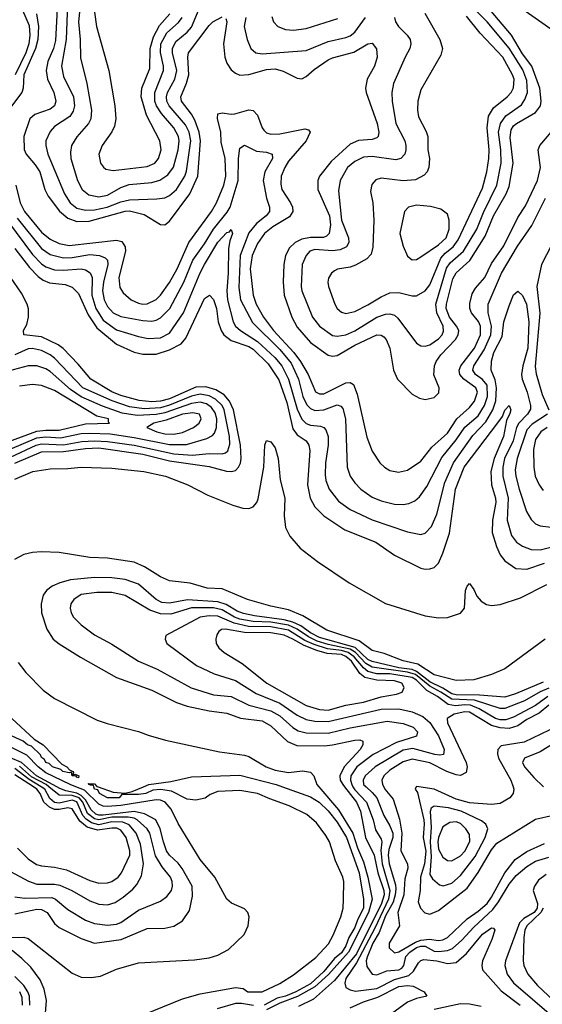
# Model space of a CAD drawing. Header units: inches. Extents: x 990535 to 1117859, y 769386 to 892122.
# Tile 429 of 656: x 1102792 to 1105160, y 799013 to 803480. Entities that reach past the tile are written whole.
import ezdxf

# ---------------------------------------------------------------- set-up
doc = ezdxf.new("R2010")
doc.units = ezdxf.units.IN
doc.header["$MEASUREMENT"] = 0
doc.layers.add('B1709', color=7, linetype='Continuous')
doc.layers.add('B1800', color=7, linetype='Continuous')

msp = doc.modelspace()

# ---------------------------------------------------------------- linework, layer by layer
at = {"layer": 'B1709', "color": 5}
for points, elevation in [([(1102656.8, 799316.8), (1102810, 799317.5), (1102830, 799312.2), (1103030, 799155), (1103070, 799137.2), (1103114.9, 799134.9), (1103158.4, 799141.6), (1103230, 799173.2), (1103330, 799201.8), (1103584.6, 799215.4), (1103650, 799224.6), (1103690, 799236), (1103737.4, 799262.6), (1103808.5, 799330), (1103827.3, 799370), (1103831.2, 799410), (1103825.2, 799430), (1103810, 799447.2), (1103752, 799472), (1103730, 799490.7), (1103675.6, 799590), (1103609.1, 799670), (1103510, 799833.9), (1103478.1, 799898.1), (1103450.4, 799930.4), (1103430, 799939.3), (1103410, 799940.6), (1103250, 799914.8), (1103190, 799910.5), (1103170, 799912.1), (1103150, 799921.4), (1103085, 799985), (1103046.6, 800000)], 2580), ([(1102750, 799616), (1102831.8, 799571.8), (1102870, 799557.8), (1102950, 799558.6), (1102973.8, 799553.8), (1103027.8, 799530), (1103110, 799482.3), (1103150, 799467.1), (1103190, 799464.5), (1103224.5, 799475.5), (1103260.9, 799499.1), (1103304, 799536), (1103322.5, 799557.5), (1103344, 799596), (1103352.6, 799650), (1103339.9, 799739.9), (1103319.4, 799790), (1103287.6, 799827.6), (1103259, 799839), (1103210, 799841), (1103150, 799828.3), (1103116.8, 799836.8), (1103092.8, 799852.8), (1103077.4, 799870), (1103050, 799931.7), (1103030, 799939.8), (1102970, 799926.4), (1102950, 799929), (1102927.5, 799947.5), (1102905.2, 799990), (1102889, 800000)], 2660), ([(1102770, 799500.8), (1102814.2, 799494.2), (1102937.3, 799497.3), (1102954.6, 799490), (1103010, 799443.1), (1103090, 799395.1), (1103130, 799379.9), (1103190, 799373), (1103230, 799377.3), (1103250, 799384.2), (1103330, 799440.1), (1103430, 799481.5), (1103458.3, 799501.7), (1103479, 799530), (1103484.8, 799550), (1103482.9, 799570), (1103474.8, 799590), (1103437.1, 799637.1), (1103407.6, 799687.6), (1103382.1, 799790), (1103369.6, 799810), (1103324.4, 799850), (1103310, 799858), (1103282.9, 799862.9), (1103210, 799862.1), (1103150, 799850.5), (1103130, 799854.7), (1103099.7, 799879.7), (1103077.8, 799930), (1103061.1, 799950), (1103030, 799960.3), (1102970, 799962.2), (1102924.4, 800000)], 2640), ([(1102770, 799423.1), (1102870, 799444.3), (1102890, 799443.8), (1102915.9, 799430), (1102950, 799380.4), (1102970, 799362.4), (1103070, 799311.6), (1103130, 799291.4), (1103251.9, 799308.1), (1103370, 799357.9), (1103450, 799359), (1103490, 799367.5), (1103530, 799392.7), (1103560.8, 799439.2), (1103575.4, 799504.6), (1103572.7, 799550), (1103528.6, 799630), (1103510, 799653.9), (1103470, 799690), (1103457.7, 799710), (1103442.7, 799750), (1103429, 799810), (1103409, 799850), (1103356.8, 799876.8), (1103310, 799887.3), (1103170, 799871.8), (1103150, 799871), (1103136.5, 799876.5), (1103115.7, 799895.7), (1103090, 799940.4), (1103070, 799960.8), (1103050, 799970.7), (1103001.4, 799981.4), (1102973, 799993), (1102960, 800000)], 2620), ([(1102782.3, 799722.3), (1102830, 799673.7), (1102868.2, 799648.2), (1102890, 799641.1), (1102950, 799635.5), (1103004, 799624), (1103110, 799575.7), (1103150, 799563.1), (1103190, 799563.9), (1103210, 799571.2), (1103237.9, 799590), (1103253.8, 799610), (1103290.7, 799690), (1103290.6, 799710), (1103274.3, 799770), (1103250, 799803.4), (1103231.7, 799811.7), (1103210, 799813), (1103143.9, 799803.9), (1103097, 799817), (1103064.1, 799844.1), (1103030, 799899.9), (1103010, 799904.2), (1102970, 799896.4), (1102950, 799897.7), (1102927.2, 799907.2), (1102901, 799930), (1102883.9, 799970), (1102869.3, 799990), (1102854, 800000)], 2680), ([(1103310, 798948.3), (1103530, 799038.9), (1103610, 799060.9), (1103770, 799090.3), (1103804.4, 799084.4), (1103826, 799070), (1103890, 799069.4), (1103970, 799107.1), (1104033.1, 799146.9), (1104133.8, 799226.2), (1104192, 799288), (1104213.1, 799326.9), (1104247.5, 799410), (1104257.1, 799450), (1104259.2, 799490), (1104260.2, 799570), (1104256.1, 799590), (1104223.6, 799663.6), (1104195.8, 799750), (1104179.9, 799779.9), (1104136.5, 799836.5), (1104093.7, 799873.7), (1104013.6, 799913.6), (1103925, 799945), (1103870, 799969.7), (1103790, 799983.8), (1103690, 799979.1), (1103655.5, 799964.5), (1103631.8, 799948.2), (1103590, 799939.8), (1103550, 799943.7), (1103480, 799980), (1103430, 799988.3), (1103394.9, 799985.1), (1103363, 799970), (1103330, 799964.7), (1103255.3, 799964.7), (1103242, 799950), (1103190, 799949.9), (1103153.6, 799970), (1103145.8, 799985.8), (1103130, 799989), (1103128.1, 800000)], 2560), ([(1103147.6, 800000), (1103215.6, 799975.6), (1103270, 799971.3), (1103301.1, 799978.9), (1103352.8, 800000)], 2560), ([(1103982.1, 800000), (1104110, 799955.1), (1104148.6, 799930), (1104190, 799890.9), (1104230, 799839.1), (1104273.5, 799770), (1104330.7, 799610), (1104350.5, 799490), (1104350, 799449.9), (1104322.7, 799397.3), (1104310, 799361.9), (1104283.5, 799316.5), (1104270, 799278.5), (1104250, 799247.5), (1104218.4, 799221.6), (1104170, 799162.2), (1104110, 799106.8), (1104042.6, 799070), (1103996.4, 799050), (1103958.7, 799041.3), (1103900.2, 799010)], 2560), ([(1104147, 800000), (1104235.9, 799895.9), (1104301.6, 799790), (1104323.2, 799723.2), (1104350, 799660.3), (1104369.6, 799590), (1104389.4, 799490), (1104373.2, 799430), (1104281.4, 799250), (1104191.3, 799148.7), (1104130, 799092.2), (1104051.5, 799048.5), (1103970, 799018.1), (1103910, 798987.9)], 2580), ([(1104263.8, 800000), (1104318.5, 799930), (1104336.4, 799890), (1104359.5, 799770), (1104398.1, 799690), (1104414.8, 799610), (1104442.7, 799530), (1104443.6, 799510), (1104431.7, 799470), (1104317.9, 799242.1), (1104219.2, 799120.8), (1104122.8, 799037.2), (1104055.9, 799004.1)], 2620), ([(1104302.3, 800000), (1104310, 799986.5), (1104363.8, 799930), (1104393.3, 799850), (1104404.7, 799804.7), (1104430, 799762), (1104432.7, 799750), (1104428.6, 799711.4), (1104435.3, 799650), (1104468.8, 799530), (1104462.8, 799490), (1104401.2, 799358.8), (1104318.9, 799201.1), (1104270.1, 799130), (1104264.8, 799110), (1104270, 799090.3), (1104290, 799079.1), (1104313.7, 799073.7), (1104410, 799085.2), (1104490, 799125.9), (1104555.7, 799144.3), (1104575.9, 799164.1), (1104599, 799201), (1104610, 799212.1), (1104623.4, 799216.6), (1104682, 799210), (1104730, 799198.7), (1104770, 799203.4), (1104816.9, 799243.1), (1104890, 799331.8), (1104930, 799360.2), (1104938.9, 799358.9), (1104945.3, 799350), (1104932.2, 799307.8), (1104889, 799210), (1104885.8, 799190), (1104888.6, 799170), (1104973.8, 799073.8), (1105059.8, 799010)], 2640), ([(1104361.7, 800000), (1104390, 799974.7), (1104410.3, 799950), (1104441.6, 799870), (1104470, 799823.3), (1104482.8, 799790), (1104483.4, 799770), (1104464.4, 799715.6), (1104461.3, 799690), (1104466.5, 799650), (1104494.8, 799554.8), (1104496.5, 799536.5), (1104494, 799510), (1104483.7, 799476.3), (1104450, 799414.9), (1104420.6, 799339.4), (1104392.9, 799290), (1104367, 799227), (1104362.4, 799210), (1104364.5, 799184.5), (1104390, 799149.4), (1104410, 799147.2), (1104455.5, 799164.5), (1104510, 799169.6), (1104523.1, 799176.9), (1104533, 799190), (1104542.1, 799230), (1104560.7, 799250), (1104590, 799271), (1104610, 799276.9), (1104630, 799276.7), (1104670, 799254.4), (1104690, 799253.2), (1104730, 799258.2), (1104752.8, 799267.2), (1104795.9, 799304.1), (1104850, 799363.5), (1104936.2, 799443.8), (1104962.1, 799477.9), (1105010, 799558.2), (1105041.9, 799598.1), (1105090, 799638.9), (1105130, 799662.3), (1105190, 799680.6)], 2660), ([(1104441.5, 800000), (1104447.1, 799990), (1104484, 799944), (1104512.9, 799852.9), (1104523.8, 799790), (1104519.8, 799710), (1104548.8, 799650), (1104550.8, 799630.8), (1104537.2, 799582.8), (1104533.3, 799510), (1104506.3, 799430), (1104513.2, 799370), (1104465.9, 799290), (1104466.7, 799270), (1104490, 799247.5), (1104510, 799252.1), (1104585.2, 799294.8), (1104610, 799303.9), (1104648.7, 799308.7), (1104690, 799302.2), (1104710, 799306.1), (1104730, 799316.3), (1104819.4, 799400.6), (1104870, 799435.2), (1104910, 799471), (1104930, 799499.1), (1104990, 799610.1), (1105037, 799670), (1105090, 799706.2), (1105170, 799742.3)], 2680), ([(1104589.2, 800000), (1104584.3, 799990), (1104594.3, 799974.3), (1104623.1, 799850), (1104625.5, 799830), (1104620, 799770), (1104631.9, 799708.1), (1104626.7, 799650), (1104607.9, 799590), (1104606.8, 799530), (1104598.4, 799478.4), (1104608.6, 799450), (1104627.6, 799427.6), (1104650, 799422.1), (1104690, 799438.9), (1104819.4, 799540.6), (1104869.1, 799610.9), (1104930, 799714.2), (1104954.9, 799745.1), (1105130, 799852.6), (1105210, 799871.4)], 2720), ([(1105028.4, 800000), (1105031.9, 799990), (1105028.2, 799970), (1105013.2, 799950), (1104970, 799924.1), (1104930, 799919.3), (1104830, 799927.1), (1104770, 799944.4), (1104670, 799989.5), (1104601.3, 800000)], 2720), ([(1105177.5, 799602.5), (1105143.8, 799576.3), (1105124.7, 799550), (1105119.4, 799530), (1105138.2, 799470), (1105137.3, 799450), (1105123.8, 799430), (1105077.1, 799402.9), (1105056.3, 799383.7), (1104993.9, 799210), (1104990.8, 799190), (1105001.5, 799150), (1105030.6, 799110.6), (1105308.7, 798870)], 2660), ([(1105163.6, 799450), (1105153.8, 799430), (1105090, 799370), (1105081.7, 799350), (1105076.8, 799316.8), (1105074.4, 799210), (1105076.4, 799190), (1105095.4, 799150), (1105139, 799099), (1105211.2, 799030)], 2680), ([(1102906.6, 798953.4), (1102913.6, 799030), (1102902.8, 799082.8), (1102884.1, 799124.1), (1102841.5, 799181.5), (1102801.9, 799221.9), (1102757.1, 799257.1)], 2580), ([(1102838.2, 799010), (1102835.8, 799050), (1102828.4, 799070), (1102810, 799098.5), (1102770, 799139.5)], 2620), ([(1104290, 798997.2), (1104350, 799024.6), (1104414.9, 799045.1), (1104510, 799094.1), (1104550, 799098.5), (1104575.8, 799095.8), (1104624.7, 799070), (1104637.3, 799050), (1104590, 799039.2), (1104550, 799022.4), (1104410, 798921.8)], 2620), ([(1102804.7, 799010), (1102803.5, 799043.5), (1102791.7, 799070)], 2640), ([(1103852, 799008), (1103796.9, 799016.9), (1103770, 799016.6), (1103686.8, 798993.2)], 2560), ([(1104883.7, 799003.7), (1104830, 799013.4), (1104790, 799014.9), (1104670.2, 798990)], 2640)]:
    msp.add_lwpolyline(points, dxfattribs=dict(at, elevation=elevation))
for points, elevation in [([(1104670, 799912.9), (1104656.9, 799903.1), (1104651.7, 799888.3), (1104657.4, 799817.4), (1104652.1, 799750), (1104656.9, 799683.1), (1104650, 799602.8), (1104663.2, 799583.2), (1104695.2, 799555.2), (1104711.3, 799551.3), (1104750, 799562.6), (1104790, 799598.4), (1104855.7, 799684.3), (1104901.7, 799770), (1104914.2, 799810), (1104905.2, 799830), (1104885.5, 799845.5), (1104793.3, 799890), (1104735, 799905)], 2740), ([(1104770, 799841.1), (1104741.6, 799838.4), (1104710, 799817.8), (1104690.5, 799770), (1104687.5, 799750), (1104690, 799717.3), (1104710, 799681.3), (1104730, 799666.1), (1104750, 799664.7), (1104790, 799687.5), (1104810, 799708.2), (1104831.5, 799751.5), (1104830, 799783.5), (1104814.5, 799810), (1104790, 799832.9)], 2760)]:
    msp.add_lwpolyline(points, close=True, dxfattribs=dict(at, elevation=elevation))
at = {"layer": 'B1800', "color": 5}
for points, elevation in [([(1102759, 803630), (1102834.2, 803454.2), (1102838, 803410), (1102833.5, 803370), (1102819.7, 803330), (1102771.4, 803230)], 2660), ([(1104910, 803643), (1105230, 803416.9), (1105270, 803402.8), (1105290, 803407), (1105310, 803420.1), (1105330, 803443.3), (1105452.9, 803607.1)], 2720), ([(1103008.7, 803550), (1103001.8, 803390), (1102981, 803270), (1102990, 803223.2), (1103034.8, 803130), (1103039.9, 803090), (1103034.5, 803065.5), (1103018.5, 803041.5), (1102950, 802995.8), (1102930, 802972.5), (1102910.1, 802930), (1102909.6, 802910), (1102919.1, 802870), (1102994.6, 802690), (1103019.9, 802650), (1103050, 802625.3), (1103090, 802616.4), (1103130, 802617.6), (1103188.2, 802630), (1103250, 802653.7), (1103290, 802663.1), (1103413, 802667), (1103450, 802672.6), (1103470, 802682.3), (1103502.1, 802710), (1103539.6, 802770), (1103547.4, 802792.6), (1103567.1, 802930), (1103559.8, 802970), (1103543.6, 803003.6), (1103469.8, 803089.8), (1103459.1, 803110), (1103456.6, 803130), (1103461.3, 803150), (1103495.5, 803210), (1103504.4, 803250), (1103484.6, 803330), (1103483.9, 803350), (1103499.4, 803380.6), (1103550, 803422.9), (1103570, 803446.5), (1103604.9, 803530)], 2740), ([(1103123.7, 803570), (1103140.4, 803450), (1103196.3, 803250), (1103223.5, 803090), (1103227.1, 803030), (1103222.1, 802997.9), (1103208.7, 802971.3), (1103164.8, 802910), (1103151, 802870), (1103158, 802830), (1103170.8, 802810.8), (1103182.4, 802802.4), (1103216, 802796), (1103370, 802814.4), (1103404.8, 802830), (1103421.3, 802850), (1103432.9, 802890), (1103426.8, 802930), (1103366.4, 803046.4), (1103342, 803130), (1103344.5, 803170), (1103381.9, 803258.1), (1103383.4, 803350), (1103397.4, 803402.6), (1103425.7, 803454.3), (1103472.9, 803507.1)], 2780), ([(1103726.1, 803486.1), (1103730.1, 803470), (1103715.1, 803370), (1103721, 803310), (1103730, 803283.6), (1103750, 803253.2), (1103770, 803237.4), (1103790, 803229.1), (1103830, 803231.9), (1103910, 803254.3), (1103950, 803256.6), (1103986.4, 803246.4), (1104050, 803214.5), (1104070, 803211.8), (1104090, 803222), (1104126.3, 803253.7), (1104190, 803297.8), (1104210, 803307.3), (1104306.9, 803333.1), (1104370, 803370.2), (1104390, 803373.1), (1104408.5, 803348.5), (1104412.1, 803310), (1104400.4, 803270), (1104366.8, 803210), (1104358.5, 803170), (1104361.7, 803150), (1104411.3, 803008.7), (1104418.8, 802970), (1104415.8, 802950), (1104410, 802943.5), (1104390, 802936.7), (1104327.4, 802932.6), (1104290, 802916), (1104202.7, 802837.3), (1104150.6, 802770), (1104142.6, 802750), (1104143, 802710), (1104195.4, 802590), (1104200.4, 802550), (1104194.9, 802510), (1104182.4, 802497.6), (1104168.2, 802491.8), (1104110, 802492.2), (1104070, 802484.9), (1104040.1, 802470), (1104014.2, 802445.8), (1103996.3, 802410), (1103989.2, 802370), (1103986.5, 802290), (1103990.1, 802230), (1104024.9, 802130), (1104050, 802084.6), (1104110, 802015.1), (1104190, 801958.3), (1104210, 801953.6), (1104230, 801956.6), (1104310, 802003), (1104410, 802050.5), (1104430, 802049.5), (1104441.7, 802041.7), (1104452.7, 802030), (1104468.6, 801990), (1104485.8, 801890), (1104504.3, 801850), (1104570, 801780.7), (1104603.6, 801763.6), (1104630, 801757.1), (1104670, 801765.7), (1104692.1, 801787.9), (1104693.1, 801810), (1104669.4, 801869.4), (1104671.8, 801910), (1104679.8, 801930), (1104700.5, 801959.5), (1104767.1, 802030), (1104779.2, 802050), (1104782.3, 802070), (1104771.9, 802090), (1104740.2, 802130), (1104725.2, 802170), (1104726.3, 802190), (1104755.6, 802304.4), (1104770, 802331.7), (1104831.6, 802388.4), (1104901.2, 802498.8), (1104938.5, 802590), (1104996.2, 802690), (1105010, 802723.2), (1105029.1, 802830), (1105014, 802946), (1105019.1, 802980.9), (1105030, 802999), (1105043.4, 803010), (1105130, 803059.6), (1105152.4, 803090), (1105154.7, 803110), (1105148.6, 803170), (1105113, 803270), (1105070, 803325.8), (1105020.8, 803410), (1104885.7, 803570)], 2720), ([(1102867.1, 803507.1), (1102876.4, 803450), (1102873.2, 803390), (1102863.5, 803350), (1102810, 803230), (1102807.7, 803170), (1102801.1, 803150), (1102744.7, 803075.3)], 2680), ([(1102961, 803530), (1102953.9, 803386.1), (1102944.4, 803350), (1102918.7, 803290), (1102911.4, 803250), (1102917.9, 803210), (1102946.5, 803150), (1102955.1, 803110), (1102948.9, 803090), (1102930, 803074.4), (1102861, 803050), (1102837.3, 803030), (1102809.7, 802950), (1102811.6, 802891.6), (1102820.8, 802870), (1102862.2, 802822.2), (1102882.4, 802790), (1102906.1, 802710), (1102920.2, 802680.2), (1102972.2, 802612.2), (1103010, 802579.2), (1103050, 802564.9), (1103106.9, 802566.9), (1103270, 802611.7), (1103290, 802612.9), (1103356, 802596), (1103430, 802551), (1103450, 802550.2), (1103470, 802566.2), (1103563.5, 802690), (1103598.6, 802770), (1103610.8, 802930), (1103605.5, 802970), (1103584.8, 803024.8), (1103570, 803051.2), (1103525.1, 803110), (1103521.9, 803130), (1103547.8, 803192.2), (1103558.3, 803230), (1103553.1, 803310), (1103556.7, 803330), (1103650, 803453.6), (1103667.6, 803470), (1103710, 803493)], 2720), ([(1103064.5, 803530), (1103057.9, 803470), (1103066.3, 803390), (1103067.2, 803307.2), (1103096.3, 803190), (1103117.3, 803070), (1103114, 803030), (1103104.1, 803010), (1103050, 802948.9), (1103027, 802910), (1103021.2, 802878.8), (1103022.8, 802850), (1103054.3, 802750), (1103074.1, 802710), (1103105, 802685), (1103150, 802676.1), (1103190, 802684.6), (1103250, 802719.2), (1103287.1, 802732.9), (1103390, 802742.2), (1103427.3, 802752.7), (1103463.4, 802776.6), (1103488.4, 802811.6), (1103510.3, 802890.3), (1103514.2, 802930), (1103510.9, 802950), (1103489.9, 802990), (1103434.8, 803054.8), (1103412.2, 803090), (1103404.6, 803110), (1103403.5, 803150), (1103442.8, 803250), (1103443.4, 803270), (1103430.6, 803330.6), (1103432, 803370), (1103459.1, 803420.9), (1103511.8, 803468.2), (1103527.6, 803490)], 2760), ([(1103934.2, 803494.2), (1103942.2, 803470), (1103962, 803450), (1103996.1, 803436.1), (1104032.8, 803432.8), (1104090, 803439.6), (1104233.8, 803486.2)], 2760), ([(1104490.7, 803490), (1104495, 803470), (1104508.6, 803450), (1104548.6, 803410), (1104560.9, 803390), (1104564.4, 803370), (1104560.2, 803350), (1104538.3, 803310), (1104486.4, 803190), (1104478.6, 803150), (1104479.3, 803110), (1104496.5, 803010), (1104536.8, 802930), (1104541.5, 802910), (1104542.3, 802890), (1104536.8, 802870), (1104519.1, 802850), (1104496, 802844), (1104390, 802859), (1104350, 802856.3), (1104310, 802837.2), (1104278.1, 802810), (1104244.2, 802750), (1104236.3, 802703.7), (1104250.3, 802570), (1104281.7, 802490), (1104283.8, 802470), (1104273, 802450), (1104244.5, 802435.5), (1104210, 802431.4), (1104130, 802436.9), (1104107.4, 802430), (1104089.6, 802410), (1104072, 802370), (1104067.4, 802270), (1104070.1, 802250), (1104118.9, 802130), (1104150.1, 802090.1), (1104210, 802048), (1104230, 802043.8), (1104270, 802051.2), (1104310.6, 802069.4), (1104410, 802130.4), (1104450, 802144.6), (1104470, 802145.4), (1104490, 802139.2), (1104506, 802126), (1104590, 802012.9), (1104610, 802000.3), (1104630, 801999.2), (1104650, 802004.6), (1104690, 802032.5), (1104706.5, 802050), (1104713.2, 802066.8), (1104710.9, 802090), (1104682.1, 802150), (1104678.5, 802190), (1104726.9, 802353.1), (1104743, 802377), (1104802.6, 802430), (1104864.3, 802530), (1104893.9, 802606.1), (1104954.6, 802730), (1104973.3, 802830), (1104971.7, 802890), (1104961.7, 802970), (1104970.4, 803009.6), (1104995.5, 803044.5), (1105066.2, 803093.8), (1105081.9, 803118.1), (1105092.8, 803150), (1105090, 803204.7), (1105072.9, 803252.9), (1105010, 803350.3), (1104910.3, 803470), (1104861, 803521)], 2740), ([(1104628.5, 803510), (1104696.6, 803390), (1104707.7, 803350), (1104700, 803320), (1104610, 803162), (1104595.8, 803110), (1104594.4, 803070), (1104599, 803039), (1104633.7, 802973.7), (1104641.2, 802950), (1104642, 802890), (1104648.8, 802850), (1104646, 802810), (1104637.8, 802790), (1104624.8, 802775.2), (1104586.4, 802753.6), (1104530, 802748.4), (1104430, 802761.7), (1104406.5, 802753.5), (1104387.4, 802732.6), (1104381.5, 802701.5), (1104391.6, 802650), (1104396.9, 802570), (1104391.8, 802448.2), (1104384.2, 802415.8), (1104365.1, 802394.9), (1104313.7, 802366.3), (1104290, 802357.8), (1104232, 802348), (1104218.7, 802341.3), (1104204.7, 802330), (1104191.7, 802308.3), (1104188.5, 802290), (1104191.7, 802270), (1104220.2, 802190), (1104230.1, 802170.1), (1104250, 802152.9), (1104270, 802146.8), (1104310, 802156.4), (1104370, 802186.1), (1104430, 802223.6), (1104470, 802241.1), (1104510, 802243.1), (1104570, 802227), (1104590, 802227.2), (1104630, 802250.2), (1104650, 802276.9), (1104701.2, 802398.8), (1104719.7, 802420.3), (1104756.4, 802450), (1104779.1, 802480.9), (1104890, 802715.2), (1104909.6, 802790), (1104918.1, 802850), (1104919, 802890), (1104910.2, 802989.8), (1104917.2, 803042.8), (1104939.2, 803080.8), (1105001.4, 803130), (1105019.7, 803150), (1105030, 803170.4), (1105032.4, 803210), (1105025.9, 803230), (1104980.8, 803310), (1104878.9, 803418.9), (1104816.6, 803496.6)], 2760), ([(1103816.5, 803490), (1103809.6, 803449.6), (1103822.1, 803390), (1103839.3, 803350), (1103862.6, 803330), (1103890, 803325.1), (1104090, 803339.8), (1104190, 803381), (1104270, 803398.8), (1104290, 803407.4), (1104310, 803424.3), (1104359.7, 803490)], 2740), ([(1102773.7, 802730), (1102793.2, 802650), (1102812.7, 802610), (1102890, 802516.5), (1102930, 802484.2), (1102970, 802465.3), (1103015.5, 802455.5), (1103230, 802479.9), (1103253.9, 802473.9), (1103270.1, 802450.1), (1103271.9, 802430), (1103240.5, 802310), (1103245.2, 802265.2), (1103260.4, 802240.4), (1103296.3, 802210), (1103330, 802194.7), (1103350, 802190.1), (1103370, 802191.5), (1103410, 802211.3), (1103430, 802230.7), (1103470, 802287.9), (1103506, 802350), (1103558.5, 802470), (1103661.7, 802610), (1103684.2, 802650), (1103717.4, 802730), (1103726.2, 802770), (1103723.2, 802850), (1103704.6, 802924.6), (1103702.6, 802970), (1103688.8, 803031.2), (1103690, 803052.8), (1103710, 803058.4), (1103750, 803051.4), (1103767.1, 803052.9), (1103830, 803071.3), (1103850, 803067.8), (1103870, 803047.8), (1103890.1, 802990), (1103898.4, 802978.4), (1103910, 802967.3), (1103930, 802960.3), (1103970, 802961.7), (1104084.6, 802984.6), (1104101.2, 802981.2), (1104108.6, 802970), (1104090.5, 802930), (1104010, 802838), (1103992.7, 802810), (1103976.9, 802770), (1103974.6, 802734.6), (1103979.6, 802710), (1104019.2, 802650), (1104028.3, 802630), (1104029.2, 802610), (1104013.9, 802586.1), (1103939.2, 802540.8), (1103901.7, 802510), (1103870, 802465.3), (1103845.3, 802410), (1103836.7, 802350), (1103850.1, 802230), (1103863.9, 802190), (1103896.7, 802130), (1103942.1, 802070), (1104034.8, 801970), (1104064.6, 801930), (1104099.3, 801870), (1104132.3, 801792.3), (1104150, 801782.2), (1104170, 801783), (1104270, 801832.6), (1104290, 801834.6), (1104305.1, 801825.1), (1104321.5, 801781.5), (1104365.7, 801585.7), (1104390, 801522), (1104423.9, 801470), (1104444.6, 801450), (1104470, 801435.6), (1104508, 801428), (1104550, 801437.1), (1104610, 801477.7), (1104659.8, 801540.2), (1104730, 801604.4), (1104772.8, 801670), (1104830, 801720.5), (1104853.7, 801750), (1104866.6, 801790), (1104859.8, 801810), (1104804.3, 801850), (1104787.1, 801870), (1104782.9, 801890), (1104791.1, 801910), (1104853.1, 801990), (1104879.7, 802050), (1104880.4, 802090), (1104870.8, 802110.8), (1104840.1, 802150), (1104832.6, 802170), (1104832.6, 802192.6), (1104843.2, 802236.8), (1104857.7, 802262.3), (1104900.5, 802310), (1104930, 802374.3), (1104985.8, 802454.2), (1105050, 802583), (1105084.2, 802635.8), (1105138.4, 802750), (1105151.9, 802810), (1105142.4, 802890), (1105148.5, 802910), (1105210, 802979.9)], 2680), ([(1102779.7, 802579.7), (1102890, 802441.7), (1102930, 802415.2), (1102990, 802400.2), (1103030, 802401.6), (1103110, 802415), (1103153.7, 802410), (1103179.4, 802399.4), (1103189.6, 802389.6), (1103191.5, 802370), (1103171.7, 802290), (1103167, 802250), (1103174.4, 802210), (1103190, 802178.3), (1103215.9, 802150), (1103250, 802133.3), (1103350, 802114.9), (1103390, 802112.5), (1103410, 802116.5), (1103430, 802127.3), (1103472.3, 802170), (1103535.2, 802290), (1103576.7, 802390), (1103630, 802463.7), (1103669.6, 802530.4), (1103732.4, 802607.6), (1103745.6, 802630), (1103781.8, 802750), (1103783.7, 802850), (1103790, 802897), (1103810, 802910.3), (1103864.3, 802884.3), (1103910, 802879.4), (1103936.5, 802870), (1103938, 802850), (1103902.9, 802790), (1103894.7, 802750), (1103910.4, 802670.4), (1103924.1, 802630), (1103924.1, 802610), (1103908.2, 802590), (1103864.3, 802555.7), (1103830, 802513.3), (1103791.2, 802410), (1103785.3, 802265.3), (1103792.6, 802210), (1103846.7, 802106.7), (1103970, 801983.8), (1104021.6, 801921.6), (1104056, 801850), (1104075.6, 801770), (1104093.3, 801733.3), (1104110, 801717), (1104130, 801707.9), (1104170, 801710.1), (1104230, 801733.7), (1104247.3, 801727.3), (1104255.8, 801715.8), (1104268, 801670), (1104276.4, 801450), (1104289.4, 801410), (1104310, 801379.1), (1104337.2, 801350), (1104390, 801314.8), (1104430, 801297.4), (1104490, 801282.9), (1104530, 801280.8), (1104554.9, 801285.1), (1104582.3, 801297.7), (1104604, 801316), (1104637.7, 801362.3), (1104705.7, 801494.3), (1104770, 801574.4), (1104808.9, 801631.1), (1104870, 801682.9), (1104898.2, 801730), (1104911.6, 801770), (1104910, 801822.2), (1104890, 801848.1), (1104857, 801870), (1104845.8, 801890), (1104849.9, 801910), (1104897.1, 801982.9), (1104927.1, 802050), (1104930.4, 802090), (1104914.9, 802150), (1104915.4, 802190), (1104976.1, 802330), (1105047.5, 802452.5), (1105112.8, 802547.2), (1105175.1, 802670)], 2660), ([(1102741, 802561), (1102850, 802414.4), (1102890, 802372.4), (1102910, 802359.2), (1102950, 802346), (1102990, 802343.6), (1103070, 802350.1), (1103090, 802345.3), (1103111.3, 802331.3), (1103119.5, 802310), (1103119.2, 802230), (1103136.6, 802170), (1103170, 802117.2), (1103230, 802073.6), (1103330, 802042.5), (1103373.4, 802033.4), (1103430, 802037), (1103470, 802058.2), (1103534.3, 802150), (1103608.9, 802331.1), (1103629.2, 802370), (1103690, 802470.6), (1103730, 802514.4), (1103742.2, 802517.8), (1103750, 802528.4), (1103755.8, 802510), (1103743.5, 802476.5), (1103738.3, 802441.7), (1103736.9, 802330), (1103730.1, 802249.9), (1103733.2, 802210), (1103758.8, 802110), (1103770.1, 802090), (1103792.3, 802070), (1103870, 802021), (1103947.4, 801947.4), (1103979.1, 801910), (1104010.3, 801850), (1104050, 801713.6), (1104070, 801668.6), (1104090, 801648.2), (1104110, 801640.6), (1104155.8, 801635.8), (1104170.4, 801630.4), (1104179.4, 801619.4), (1104189.6, 801590), (1104190.5, 801550), (1104178.3, 801470), (1104175.7, 801415.7), (1104179.6, 801390), (1104194.5, 801350), (1104236, 801296), (1104290, 801257.8), (1104390, 801210.6), (1104550, 801156.4), (1104610, 801144.8), (1104630, 801151.1), (1104658.6, 801181.4), (1104682.5, 801237.5), (1104718.7, 801381.3), (1104757.2, 801470), (1104845.7, 801594.3), (1104904.3, 801655.7), (1104936.4, 801710), (1104949.6, 801750.4), (1104953.5, 801810), (1104947, 801847), (1104928, 801890), (1104930.4, 801930.4), (1104940.7, 801970), (1104977.8, 802042.2), (1104986.5, 802110), (1105010, 802182.4), (1105030, 802232.4), (1105050, 802248.9), (1105070, 802229), (1105088.3, 802190), (1105099.6, 802110), (1105095.3, 801990), (1105072.3, 801910), (1105066.2, 801870), (1105068.8, 801848.8), (1105092.4, 801790), (1105107.1, 801730), (1105106.3, 801713.7), (1105092.6, 801690), (1105053.3, 801650), (1105043, 801630), (1105028.8, 801570), (1104989.3, 801490), (1104981.4, 801450), (1104981.5, 801410), (1105005.5, 801310), (1105001.7, 801210), (1105020.8, 801140.8), (1105044, 801110), (1105071.3, 801091.3), (1105110, 801076.8), (1105150, 801074.7), (1105230, 801094.9)], 2640), ([(1102770, 802441.7), (1102835.7, 802355.7), (1102875.3, 802315.3), (1102898.3, 802298.3), (1102926.2, 802286.2), (1102998.3, 802278.3), (1103030, 802267.2), (1103058.6, 802238.6), (1103102, 802142), (1103142, 802082), (1103230, 802008.4), (1103310, 801972), (1103350, 801962.1), (1103410, 801962.2), (1103470, 801981.9), (1103523.7, 802010), (1103545, 802035), (1103630, 802214.8), (1103651.2, 802231.2), (1103670.6, 802210.6), (1103683.4, 802170), (1103691, 802109), (1103704.5, 802070), (1103716.9, 802050), (1103750, 802024.6), (1103830, 801997.2), (1103850, 801984.9), (1103918.4, 801918.4), (1103966.7, 801846.7), (1104002.9, 801742.9), (1104030, 801623.9), (1104050, 801596.9), (1104089.8, 801569.8), (1104102.5, 801550), (1104106.1, 801526.1), (1104096.2, 801370), (1104108, 801310), (1104130, 801270.9), (1104170.1, 801230), (1104265.9, 801165.9), (1104405.2, 801110), (1104491, 801051), (1104610, 800992.2), (1104630, 800987.5), (1104651.1, 800988.9), (1104670, 800995.6), (1104690, 801015.3), (1104710, 801060.3), (1104740.1, 801150), (1104767.4, 801350), (1104805.6, 801450), (1104963, 801657), (1104979.4, 801680.6), (1104990, 801708.9), (1105010, 801730.2), (1105017.6, 801710), (1105013.5, 801693.5), (1104998.3, 801661.7), (1104984.9, 801590), (1104941.6, 801490), (1104927.4, 801430), (1104930, 801370), (1104948.3, 801310), (1104949.1, 801290), (1104934, 801210), (1104933.2, 801153.2), (1104952.2, 801090), (1104970, 801052.8), (1104990, 801025.7), (1105041.1, 800990), (1105090, 800987.8), (1105170, 801015.4)], 2620), ([(1105202.4, 802457.6), (1105156.7, 802370), (1105136.1, 802270), (1105149, 802149), (1105127.5, 801907.5), (1105133.1, 801873.1), (1105160.2, 801780.2), (1105190.1, 801710)], 2660), ([(1102770, 801468.7), (1102890, 801519.5), (1102990, 801520.7), (1103090, 801534.9), (1103150, 801537.3), (1103350, 801509), (1103470, 801479.3), (1103650, 801453.4), (1103728.6, 801431.4), (1103751.3, 801430), (1103770, 801435.7), (1103783.6, 801450), (1103792, 801468), (1103795.2, 801490), (1103792.8, 801550), (1103760.8, 801710), (1103743, 801750), (1103718.3, 801778.3), (1103681.4, 801801.4), (1103634.8, 801814.8), (1103590, 801812.7), (1103470, 801760.3), (1103429.3, 801749.3), (1103390, 801747.3), (1103332.6, 801752.6), (1103250, 801775.1), (1103210, 801792.3), (1103113.4, 801850), (1103057.4, 801917.4), (1102988.3, 801988.3), (1102965.4, 802005.4), (1102890, 802041.6), (1102810.9, 802050.9), (1102808.8, 802070), (1102823.3, 802096.7), (1102831.2, 802130), (1102831.5, 802168.5), (1102825.9, 802190), (1102799.9, 802239.9), (1102750, 802312.4)], 2620), ([(1102750, 801495.9), (1102866, 801550), (1102890, 801556.2), (1102990, 801551.6), (1103073.5, 801566.5), (1103130, 801570), (1103190, 801567.1), (1103310, 801550.4), (1103490, 801510.8), (1103574.8, 801505.2), (1103650, 801512.3), (1103710, 801510.1), (1103724.9, 801515.1), (1103735.2, 801524.8), (1103744.8, 801555.2), (1103742.8, 801590), (1103719, 801710), (1103709.2, 801730), (1103678.9, 801758.9), (1103650, 801773.8), (1103610, 801781.2), (1103570, 801773), (1103470, 801731), (1103430, 801719.5), (1103355.4, 801715.4), (1103290, 801723.2), (1103210.4, 801750.4), (1103077.9, 801810), (1102950, 801945), (1102930, 801960.4), (1102890, 801979.6), (1102850, 801989.2), (1102830, 801987.2), (1102770, 801959.5)], 2640), ([(1102748, 801532), (1102870, 801583.3), (1102910, 801587.2), (1102977.1, 801582.9), (1103070, 801602.2), (1103110, 801604.9), (1103201.2, 801601.2), (1103310, 801584.8), (1103470, 801552.4), (1103547.6, 801552.4), (1103640, 801580), (1103666.3, 801593.7), (1103675.2, 801604.8), (1103683.6, 801630), (1103685.3, 801670), (1103677.3, 801697.3), (1103660.8, 801720.8), (1103637.6, 801737.6), (1103610, 801745.4), (1103570, 801739), (1103450, 801696.5), (1103410, 801688.6), (1103324.3, 801684.3), (1103255.7, 801695.7), (1103167.1, 801727.1), (1103070, 801769.3), (1103022.2, 801802.2), (1102930, 801884.2), (1102910, 801896.4), (1102870, 801910.4), (1102830, 801910.3), (1102670, 801868.2)], 2660), ([(1102730, 801562.4), (1102870, 801613.2), (1102910, 801618.6), (1102970, 801618.3), (1103090, 801647.5), (1103199.3, 801650), (1103194.3, 801654.3), (1103193.5, 801670), (1103140.8, 801680.8), (1102950, 801797.4), (1102890, 801821.2), (1102850, 801824.6), (1102790, 801817.3)], 2680), ([(1105184.5, 801690), (1105114.3, 801645.7), (1105090, 801619.4), (1105046.1, 801490), (1105037.8, 801437.8), (1105039.9, 801410), (1105054.9, 801350), (1105088.9, 801248.9), (1105110, 801213.4), (1105130, 801193.7), (1105150, 801183.7), (1105250, 801171.8)], 2660), ([(1105183.1, 801630), (1105154.4, 801610), (1105130, 801575), (1105120.3, 801530), (1105122, 801450), (1105128.6, 801410), (1105145.9, 801370), (1105165, 801345)], 2680), ([(1102770, 801395), (1102850.5, 801430.5), (1102930, 801442.7), (1103010, 801443.6), (1103070, 801450.3), (1103210, 801445), (1103354.4, 801430), (1103453.2, 801410), (1103553, 801370), (1103643.8, 801323.8), (1103758.1, 801278.1), (1103803.6, 801263.6), (1103830, 801262.5), (1103850, 801270.1), (1103866.1, 801290), (1103873.1, 801306.9), (1103897.7, 801450), (1103903.2, 801550), (1103910, 801570.7), (1103930, 801565.5), (1103950, 801538), (1103963.6, 801490), (1103972.4, 801392.4), (1103992.9, 801310), (1103990.8, 801230), (1103996.6, 801176.6), (1104016.6, 801136.6), (1104063.2, 801083.2), (1104142.2, 801022.2), (1104285.4, 800925.4), (1104450, 800831.5), (1104630, 800775.8), (1104690, 800767.4), (1104730, 800768.9), (1104790, 800787.8), (1104807.2, 800810), (1104812, 800890), (1104819.7, 800910), (1104830, 800921.7), (1104850, 800895.3), (1104864.2, 800864.2), (1104882.9, 800842.9), (1104907.5, 800827.5), (1104930, 800822.2), (1104970, 800827.1), (1105062.1, 800857.9), (1105181.6, 800918.4)], 2580), ([(1105173.7, 800670), (1104990, 800535), (1104930.3, 800510), (1104850, 800485.8), (1104770, 800481.9), (1104670, 800507.8), (1104596, 800556), (1104530, 800572), (1104444.3, 800604.3), (1104390, 800618.5), (1104330, 800663), (1104184.3, 800710), (1104075.5, 800775.5), (1104010, 800803.6), (1103930, 800819.8), (1103823.7, 800850), (1103710, 800898.3), (1103641.4, 800901.4), (1103563.9, 800923.9), (1103470, 800935), (1103430, 800952.5), (1103357.5, 800997.5), (1103310, 801018.6), (1103190, 801037.2), (1103110, 801040.3), (1102970, 801063), (1102890, 801066.7), (1102850, 801063.5), (1102810, 801054), (1102768.6, 801031.4)], 2580), ([(1105165, 800475), (1105038.4, 800421.6), (1104990, 800407.3), (1104876.4, 800416.4), (1104770, 800417), (1104750, 800422.3), (1104710, 800448.2), (1104650, 800476.5), (1104590, 800523.5), (1104570, 800531.9), (1104510, 800540.5), (1104390, 800568.7), (1104370, 800577.3), (1104311.9, 800631.9), (1104150, 800677.4), (1104110, 800698.1), (1104066.6, 800730), (1104030, 800747.6), (1103990, 800757.8), (1103855.3, 800775.3), (1103805.9, 800785.9), (1103777.1, 800797.1), (1103727.6, 800827.6), (1103690, 800839.4), (1103551.6, 800848.4), (1103470, 800832.7), (1103435.6, 800835.6), (1103409.6, 800849.6), (1103330, 800919.8), (1103270, 800941.1), (1103210, 800948.8), (1103130.6, 800949.4), (1103021.6, 800938.4), (1102974.3, 800925.7), (1102939.2, 800910), (1102912.9, 800890), (1102897.8, 800870), (1102888.3, 800830), (1102890.8, 800790), (1102914.8, 800714.8), (1102944, 800670), (1102970, 800648.2), (1103067.8, 800587.8), (1103230, 800495.7), (1103390, 800439.1), (1103502.5, 800382.5), (1103550, 800366.5), (1103650, 800344.4), (1103730, 800334.2), (1103792.1, 800312.1), (1103890, 800299.4), (1103930, 800276.5), (1104006.2, 800206.2), (1104047.4, 800187.4), (1104173.4, 800186.6), (1104210, 800190.3), (1104310, 800212.1), (1104332.7, 800212.7), (1104346.4, 800206.4), (1104347.1, 800190), (1104334.8, 800170), (1104261.6, 800090), (1104242, 800050), (1104244.5, 800030), (1104256, 800010), (1104263.8, 800000)], 2620), ([(1105190, 800447.4), (1105150, 800430.6), (1105079.6, 800390), (1104990, 800355), (1104970, 800355), (1104852.5, 800392.5), (1104750, 800397.1), (1104700.5, 800430), (1104650, 800455.9), (1104585.8, 800510), (1104550, 800520.2), (1104390, 800543), (1104360.2, 800560.2), (1104314.2, 800610), (1104290, 800624.2), (1104190, 800645.2), (1104140.6, 800660.6), (1104100.1, 800680.1), (1104050, 800715.3), (1104010, 800732.9), (1103930, 800747), (1103849.8, 800749.8), (1103790, 800761.3), (1103765.3, 800770), (1103710, 800802.3), (1103670, 800812), (1103570, 800812.7), (1103476, 800784), (1103430, 800785.1), (1103381.6, 800801.6), (1103270, 800867.8), (1103210, 800880.9), (1103141.9, 800881.9), (1103070, 800873.2), (1103036.3, 800850), (1103023.8, 800830), (1103019.7, 800810), (1103025.4, 800790), (1103036.2, 800770), (1103070, 800734.2), (1103131.4, 800690), (1103210, 800647.9), (1103330, 800570.1), (1103414.4, 800534.4), (1103569.4, 800449.4), (1103670, 800418), (1103750, 800409.7), (1103830, 800370.4), (1103930, 800345), (1103970, 800321.7), (1104029.8, 800269.8), (1104054.5, 800254.5), (1104090, 800245.6), (1104190, 800243.4), (1104290, 800268.1), (1104457.2, 800297.2), (1104530, 800286.6), (1104575.6, 800270), (1104594.6, 800250), (1104590.9, 800229.1), (1104499.4, 800200.6), (1104393.4, 800146.6), (1104319.1, 800090), (1104292.1, 800050), (1104290.3, 800030), (1104296.6, 800010), (1104302.3, 800000)], 2640), ([(1105185.3, 800410), (1105130, 800369.2), (1105030, 800316.7), (1104995.6, 800304.4), (1104970, 800303.9), (1104947.7, 800310), (1104873.5, 800353.5), (1104834.6, 800370), (1104810, 800372.3), (1104767.6, 800367.6), (1104733.7, 800373.7), (1104684.7, 800410), (1104637.6, 800437.6), (1104590, 800483.3), (1104570, 800496.4), (1104470, 800512.7), (1104410, 800513.3), (1104370, 800523.5), (1104350, 800539.2), (1104308.4, 800590), (1104279.8, 800610), (1104250, 800618.9), (1104186.2, 800626.2), (1104125.7, 800645.7), (1104084.4, 800664.4), (1104010, 800710.3), (1103930, 800725.2), (1103828, 800728), (1103763.2, 800743.2), (1103690, 800774.8), (1103650, 800776.3), (1103610.1, 800769.9), (1103454, 800686), (1103450.4, 800670), (1103458.7, 800650), (1103593.4, 800550), (1103672.5, 800512.5), (1103770, 800481.6), (1103863.3, 800423.3), (1103970, 800379.9), (1104050, 800325.5), (1104090, 800305.7), (1104130, 800298.4), (1104190, 800296.9), (1104430, 800351.8), (1104510, 800353.1), (1104570, 800340.1), (1104619.1, 800319.1), (1104651.1, 800291.1), (1104690, 800230.8), (1104716.2, 800170), (1104713, 800147), (1104696.3, 800143.7), (1104673.3, 800146.7), (1104573.3, 800173.3), (1104530, 800166.7), (1104402.2, 800090), (1104358.1, 800050), (1104349, 800030), (1104350.6, 800010), (1104361.7, 800000)], 2660), ([(1102784, 800564), (1102819, 800519), (1102898.3, 800438.3), (1102950, 800400.5), (1103143, 800303), (1103187.9, 800287.9), (1103330, 800251.4), (1103373.8, 800233.8), (1103451.9, 800211.9), (1103698, 800158), (1103810, 800144.1), (1103830, 800137), (1103909.3, 800090), (1103950, 800075.3), (1104010, 800065.4), (1104073, 800073), (1104110, 800066.7), (1104125.1, 800050), (1104138.4, 800010), (1104147, 800000)], 2580), ([(1105189.6, 800370.4), (1105146.5, 800333.5), (1105090, 800305.4), (1105050, 800277.3), (1105010, 800264.8), (1104970, 800267.4), (1104930, 800278.5), (1104830, 800338.2), (1104810, 800340.8), (1104760.6, 800330), (1104729.7, 800310.3), (1104730.5, 800290), (1104815.2, 800110), (1104820.1, 800090), (1104814.6, 800065.4), (1104790, 800051.7), (1104770, 800054.9), (1104727.6, 800070), (1104650, 800109.2), (1104570, 800125.6), (1104530, 800114.1), (1104470, 800075.5), (1104442.7, 800050), (1104433, 800030), (1104435.9, 800010), (1104441.5, 800000)], 2680), ([(1102755.3, 800310), (1102856.5, 800216.5), (1102898.4, 800190), (1102983.2, 800103.2), (1103004.9, 800090), (1103016.7, 800076.7), (1103032.4, 800070), (1103035.3, 800064.7), (1103031.6, 800051.6), (1103042.5, 800057.5), (1103059.1, 800050), (1103058.5, 800041.5), (1103050, 800043.6), (1103047.9, 800047.9), (1103029.8, 800050), (1103027, 800067), (1103016.5, 800063.5), (1102987.3, 800070), (1102978.2, 800078.2), (1102940.5, 800090), (1102925.2, 800105.2), (1102909.9, 800110), (1102904.6, 800124.6), (1102890, 800133.6), (1102885.7, 800145.7), (1102845.2, 800185.2), (1102827.2, 800190), (1102806.9, 800206.9), (1102757.6, 800230)], 2560), ([(1105230, 800275.6), (1105077.5, 800202.5), (1104973.6, 800186.4), (1104959.5, 800170), (1104957.4, 800150), (1104961.9, 800130), (1105017.9, 800030), (1105028.4, 800000)], 2720), ([(1103046.6, 800000), (1103021, 800010), (1102910, 800063.3), (1102875.7, 800090), (1102823.5, 800143.5), (1102729.7, 800190)], 2580), ([(1105206.1, 800193.9), (1105150, 800158.4), (1105079.1, 800130), (1105071, 800110), (1105079.8, 800090), (1105122, 800042), (1105166, 800000)], 2740), ([(1102960, 800000), (1102867.6, 800050), (1102800.3, 800110), (1102750, 800131.1)], 2620), ([(1102889, 800000), (1102833.9, 800033.9), (1102770, 800082.8)], 2660), ([(1102854, 800000), (1102770, 800055)], 2680), ([(1102924.4, 800000), (1102912.3, 800010), (1102845.7, 800045.7), (1102790, 800094)], 2640), ([(1103128.1, 800000), (1103126.9, 800006.9), (1103113.1, 800006.9), (1103105.4, 800010), (1103104.2, 800015.8), (1103130, 800013.4), (1103142, 800002), (1103147.6, 800000)], 2560), ([(1103352.8, 800000), (1103377.2, 800010), (1103476.6, 800023.4), (1103570, 800044.7), (1103790, 800052.5), (1103953.7, 800010), (1103982.1, 800000)], 2560), ([(1104601.3, 800000), (1104590, 800001.7), (1104589.2, 800000)], 2720)]:
    msp.add_lwpolyline(points, dxfattribs=dict(at, elevation=elevation))
for points, elevation in [([(1104590, 802639.2), (1104554, 802630), (1104535.2, 802610), (1104514.8, 802510), (1104530, 802452.4), (1104550, 802407), (1104570, 802390.3), (1104590, 802392.4), (1104610, 802403.9), (1104690, 802459), (1104724.3, 802490), (1104737.7, 802530), (1104738, 802570), (1104730, 802597.4), (1104700, 802620), (1104653.4, 802633.4)], 2780), ([(1103576.1, 801696.1), (1103529.3, 801690), (1103456.2, 801663.8), (1103399.7, 801650), (1103368.2, 801630), (1103413.8, 801610), (1103450, 801602.1), (1103490, 801599.5), (1103530, 801607.1), (1103578.7, 801630), (1103605.2, 801650), (1103614.2, 801670), (1103606.2, 801690)], 2680), ([(1103724.3, 800715.7), (1103706.3, 800713.7), (1103694.8, 800705.2), (1103685.2, 800690), (1103680.2, 800670), (1103682.6, 800650), (1103694.2, 800630), (1103718, 800610), (1103800, 800560), (1103912, 800470), (1104090, 800368.8), (1104150, 800351.2), (1104190, 800348.5), (1104270, 800369.8), (1104350, 800384.4), (1104430, 800408.9), (1104499.3, 800420.7), (1104525.4, 800430), (1104534.2, 800450), (1104523.4, 800470), (1104490, 800481.3), (1104410, 800483.8), (1104355.6, 800495.6), (1104334.1, 800514.1), (1104295.4, 800570), (1104270, 800591.6), (1104250, 800599.8), (1104185.2, 800605.2), (1104138.7, 800618.7), (1104080.5, 800640.5), (1104030, 800670.6), (1103990, 800688.3), (1103930, 800698.8), (1103810, 800699.4)], 2680)]:
    msp.add_lwpolyline(points, close=True, dxfattribs=dict(at, elevation=elevation))

doc.saveas('drawing.dxf')
